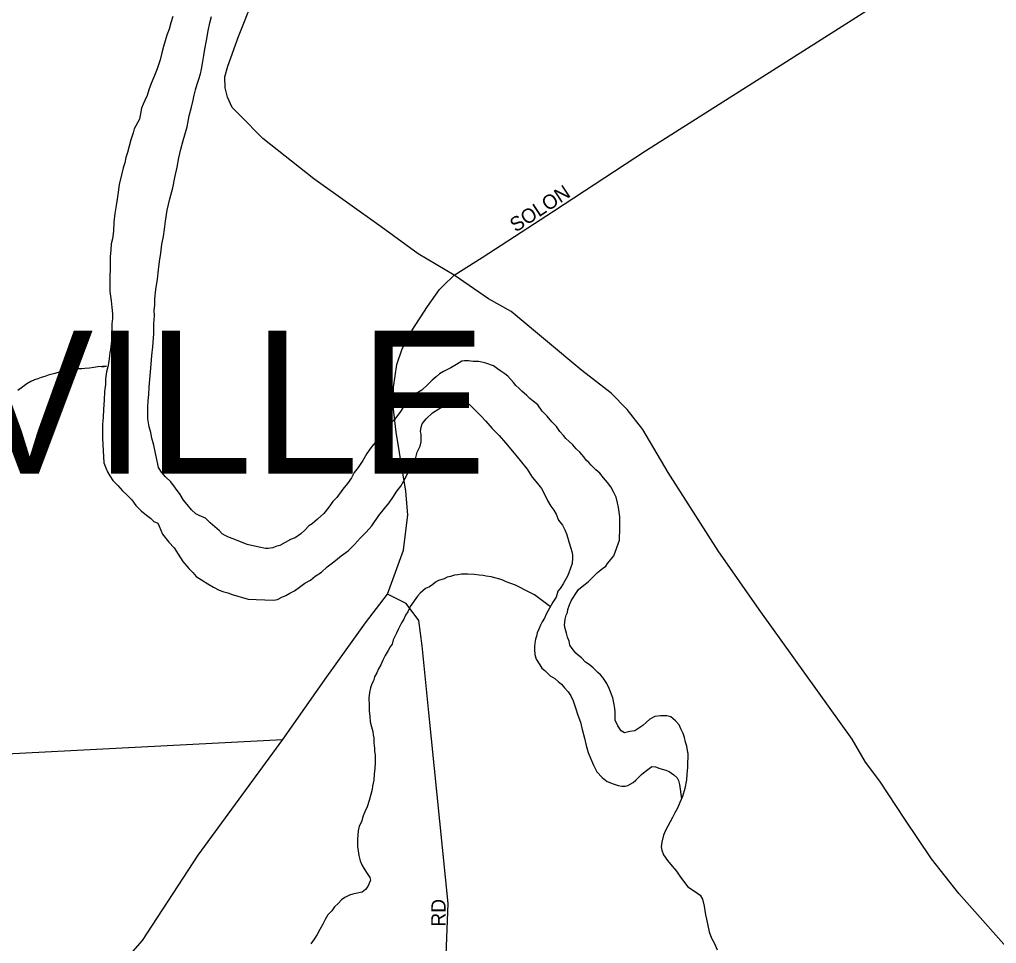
# Model space of a CAD drawing. Extents: x 2010165 to 2382125, y 1060529 to 1407316.
# Drawn here: x 2265806 to 2269224, y 1242872 to 1246104 of the extents above; entities that cross this region are included whole.
import ezdxf

# ---------------------------------------------------------------- set-up
doc = ezdxf.new("R2010")
doc.units = 0
for name, color, linetype in [('GM_X_City_Street', 7, 'Continuous'), ('GM_X_City_Street_Text', 7, 'Continuous'), ('GM_X_Corporation_Text', 7, 'Continuous'), ('GM_X_Minor_River', 7, 'Continuous')]:
    doc.layers.add(name, color=color, linetype=linetype)

msp = doc.modelspace()

# ---------------------------------------------------------------- linework, layer by layer
at = {"layer": 'GM_X_City_Street'}
for points in [[(2267288.1, 1245172.4), (2267326.6, 1245209.6), (2267424.8, 1245272.1), (2267673.9, 1245433.8), (2267995.7, 1245645.3), (2268441.7, 1245927.7), (2268900.4, 1246220.5), (2269256.6, 1246418.1), (2269295.5, 1246442)], [(2267326.6, 1245209.6), (2267201.2, 1245284.5), (2267070.7, 1245379.4), (2266835.4, 1245546.8), (2266657.5, 1245687.8), (2266577.1, 1245769.5), (2266549.5, 1245797.1), (2266533.7, 1245832.7), (2266525.7, 1245865.7), (2266524.4, 1245903.9), (2266535, 1245940.8), (2266571.8, 1246044.9), (2266624.3, 1246178.6)], [(2270822.5, 1241060.5), (2270737.9, 1241133.5), (2270619, 1241269.6), (2270309.8, 1241629), (2269822.3, 1242201.1), (2269305.7, 1242806.2), (2269091.7, 1243046.7), (2268996.5, 1243168.2), (2268902.7, 1243306.9), (2268815.5, 1243439), (2268765.9, 1243505.8), (2268719.1, 1243587), (2268394.1, 1244040.2), (2268249.9, 1244245.7), (2268075.7, 1244519.4), (2267986.3, 1244670.2), (2267931.9, 1244740.2), (2267876, 1244797.7), (2267773.4, 1244877), (2267526.2, 1245082.3), (2267446.9, 1245127.4), (2267326.6, 1245209.6)], [(2266881.1, 1243804.4), (2266901.6, 1243833.6), (2267016.9, 1243993.2), (2267093.7, 1244093.7), (2267149.9, 1244247.4), (2267164.7, 1244371.6), (2267157.2, 1244454.4), (2267123.7, 1244660.9), (2267113.1, 1244750.9), (2267114.9, 1244817.9), (2267125.5, 1244897.3), (2267144.8, 1244952), (2267180.1, 1245017.3), (2267233.1, 1245100.2), (2267275.4, 1245160.2), (2267288.1, 1245172.4)], [(2267238.3, 1243679.7), (2267214.9, 1243913.4), (2267203.1, 1244002.1), (2267158.8, 1244061.2), (2267093.7, 1244093.7)], [(2266727.2, 1243585.2), (2266881.1, 1243804.4)], [(2266985.4, 1241002.2), (2267159.6, 1241464.4), (2267188.2, 1241608.8), (2267291.2, 1242652.4), (2267305.3, 1243011.7), (2267238.3, 1243679.7)], [(2262326.9, 1243617.3), (2265579.4, 1243526), (2266727.2, 1243585.2)], [(2264296.1, 1241075.3), (2264535.8, 1241295.6), (2264895, 1241601.6), (2265214.7, 1241891.7), (2265769.3, 1242390.9), (2265991, 1242603.8), (2266236.4, 1242881.7), (2266431.5, 1243180.3), (2266727.2, 1243585.2)]]:
    msp.add_lwpolyline(points, dxfattribs=at)
at = {"layer": 'GM_X_Minor_River'}
for points in [[(2266342.7, 1246114.7), (2266334.8, 1246092.5), (2266329, 1246070.4), (2266321.1, 1246050.2), (2266315.3, 1246030.1), (2266309.5, 1246010), (2266303.6, 1245987.8), (2266297.8, 1245963.7), (2266288.1, 1245931.5), (2266276.3, 1245903.2), (2266266.4, 1245881.1), (2266258.6, 1245858.9)], [(2266275.9, 1245039.2), (2266277.7, 1245067.3), (2266277.5, 1245087.4), (2266279.4, 1245105.5), (2266279.2, 1245127.6), (2266282.9, 1245159.8), (2266288.6, 1245196), (2266292.3, 1245228.2), (2266296.1, 1245258.3), (2266299.8, 1245286.5), (2266303.6, 1245318.7), (2266309.3, 1245344.8), (2266313.1, 1245371), (2266316.9, 1245399.1), (2266322.6, 1245437.4), (2266332.3, 1245477.6), (2266342, 1245515.8), (2266349.7, 1245552.1), (2266357.4, 1245588.3), (2266363.1, 1245620.5), (2266370.9, 1245650.7), (2266378.6, 1245680.9), (2266392.3, 1245729.2), (2266399.9, 1245767.4), (2266407.7, 1245797.6), (2266413.5, 1245821.8), (2266417.4, 1245839.9), (2266421.2, 1245858), (2266427.1, 1245878.1), (2266432.9, 1245896.2), (2266438.8, 1245914.4), (2266442.7, 1245930.5), (2266446.5, 1245950.6), (2266450.3, 1245978.8), (2266454.1, 1246000.9), (2266459.8, 1246031.1), (2266465.6, 1246065.2), (2266471.3, 1246093.4), (2266477.2, 1246115.6)], [(2266258.6, 1245858.9), (2266252.7, 1245838.8), (2266244.9, 1245820.6), (2266239, 1245808.6), (2266233.1, 1245794.4), (2266225.4, 1245756.2), (2266207.6, 1245721.9), (2266203.7, 1245707.9), (2266195.9, 1245683.7), (2266190.1, 1245661.5), (2266184.2, 1245639.4), (2266178.4, 1245621.3), (2266174.5, 1245603.2), (2266168.7, 1245585), (2266162.9, 1245560.9), (2266155.1, 1245526.7), (2266151.4, 1245500.5), (2266147.6, 1245476.4), (2266143.7, 1245454.3), (2266140, 1245426.1), (2266136.2, 1245395.9), (2266134.5, 1245363.8), (2266130.7, 1245337.6), (2266126.9, 1245319.5), (2266125, 1245297.4), (2266123.2, 1245275.3), (2266123.5, 1245249.2), (2266123.6, 1245229.1), (2266121.8, 1245209), (2266122.1, 1245182.8), (2266122.3, 1245152.7), (2266126.6, 1245120.6), (2266128.8, 1245096.5), (2266131.1, 1245074.4), (2266131.2, 1245058.3), (2266129.3, 1245040.2), (2266129.5, 1245020.1), (2266129.7, 1245004.1), (2266127.9, 1244979.9), (2266126, 1244961.8), (2266124.1, 1244949.8), (2266122.2, 1244939.7), (2266120.3, 1244927.6), (2266118.5, 1244907.5), (2266114.6, 1244889.4), (2266110.8, 1244871.3), (2266107, 1244847.2), (2266107.1, 1244827.1), (2266103.3, 1244802.9), (2266101.6, 1244772.8), (2266099.9, 1244740.6), (2266098.1, 1244712.5), (2266096.3, 1244688.3), (2266096.5, 1244664.2), (2266096.8, 1244640.1), (2266097, 1244618), (2266101.5, 1244553.7), (2266107.7, 1244535.7), (2266113.9, 1244521.7), (2266122, 1244507.7), (2266132.2, 1244491.6), (2266150.4, 1244473.7), (2266166.7, 1244455.7), (2266182.9, 1244439.8), (2266199.1, 1244423.8), (2266213.3, 1244403.8), (2266231.5, 1244385.8), (2266249.7, 1244369.8), (2266263.9, 1244359.9), (2266276, 1244347.9), (2266290.1, 1244342), (2266294.3, 1244332), (2266306.6, 1244303.9), (2266328.9, 1244275.9), (2266347.1, 1244256), (2266361.4, 1244233.9), (2266377.7, 1244207.9), (2266398, 1244183.9), (2266412.1, 1244170), (2266424.3, 1244156), (2266442.5, 1244144.1), (2266464.7, 1244130.1), (2266484.9, 1244118.2), (2266505, 1244108.3), (2266521.2, 1244102.4), (2266535.2, 1244098.4), (2266549.4, 1244092.5), (2266569.5, 1244086.6), (2266585.6, 1244082.7), (2266605.7, 1244076.8), (2266633.8, 1244075), (2266694.1, 1244073.4), (2266708.1, 1244075.5), (2266724.1, 1244083.6), (2266738.1, 1244089.7), (2266752.1, 1244097.9), (2266768.1, 1244106), (2266786, 1244118.2), (2266804, 1244132.4), (2266824, 1244142.6), (2266839.9, 1244156.7)], [(2267552.9, 1244814.5), (2267542.7, 1244824.5), (2267534.6, 1244834.5), (2267524.5, 1244844.5), (2267514.3, 1244856.4), (2267504.2, 1244864.4), (2267490.1, 1244874.4), (2267478, 1244882.3), (2267463.8, 1244892.3), (2267437.6, 1244902.2), (2267423.5, 1244906.1), (2267411.5, 1244908), (2267393.4, 1244907.9), (2267377.3, 1244909.8), (2267363.3, 1244909.7), (2267353.2, 1244909.6), (2267335.3, 1244897.5), (2267315.3, 1244885.3), (2267289.3, 1244873.1), (2267275.3, 1244864.9), (2267263.4, 1244854.8), (2267249.4, 1244842.6), (2267233.5, 1244826.5), (2267213.6, 1244808.2), (2267193.6, 1244796.1), (2267179.7, 1244779.9), (2267163.8, 1244763.7), (2267149.9, 1244749.6), (2267136, 1244729.4), (2267118.1, 1244705.1), (2267094.2, 1244682.9), (2267074.4, 1244656.6), (2267054.6, 1244630.4), (2267034.7, 1244606.1), (2267020.8, 1244585.9), (2267007, 1244561.7), (2266991.1, 1244537.5), (2266977.2, 1244519.3), (2266967.4, 1244501.2), (2266953.5, 1244481), (2266937.6, 1244460.8), (2266915.8, 1244432.5), (2266901.8, 1244418.4), (2266888, 1244398.2), (2266870.1, 1244375.9), (2266848.2, 1244355.7), (2266830.3, 1244339.5), (2266818.3, 1244333.4), (2266804.4, 1244317.2), (2266790.4, 1244305.1), (2266770.5, 1244290.9), (2266754.5, 1244284.8), (2266716.5, 1244264.4), (2266702.5, 1244260.3), (2266692.5, 1244256.2), (2266676.4, 1244254.1), (2266666.4, 1244254), (2266644.3, 1244257.9), (2266618.1, 1244263.8), (2266602, 1244267.7), (2266587.9, 1244273.6), (2266573.8, 1244279.6), (2266553.6, 1244287.5), (2266537.5, 1244293.4), (2266525.4, 1244299.3), (2266515.3, 1244305.3), (2266505.2, 1244315.3), (2266489, 1244329.2), (2266472.8, 1244343.2), (2266456.6, 1244359.2), (2266434.5, 1244369.1), (2266422.4, 1244375), (2266408.2, 1244389), (2266392, 1244407), (2266379.8, 1244423), (2266367.6, 1244443), (2266351.3, 1244465), (2266335, 1244487), (2266316.8, 1244504.9), (2266302.6, 1244520.9), (2266292.4, 1244536.9), (2266290.3, 1244549), (2266286.2, 1244565), (2266281.9, 1244587.1), (2266275.7, 1244615.2), (2266269.4, 1244639.2), (2266265.2, 1244659.3), (2266259, 1244679.4), (2266256.9, 1244693.4), (2266254.8, 1244707.5), (2266254.7, 1244719.5), (2266254.5, 1244735.6), (2266254.4, 1244749.7), (2266256.2, 1244769.8), (2266258, 1244791.9), (2266259.8, 1244818), (2266267.1, 1244898.5), (2266268.9, 1244928.6), (2266272.6, 1244958.8), (2266276.2, 1245005), (2266275.9, 1245039.2)], [(2266094.5, 1244889.3), (2266110.6, 1244891.4), (2266080.5, 1244889.2), (2266066.5, 1244887.1), (2266050.4, 1244885), (2266034.4, 1244882.9), (2266024.3, 1244882.8), (2266006.3, 1244882.7), (2265994.2, 1244880.6), (2265984.2, 1244880.5), (2265972.2, 1244878.4), (2265960.2, 1244874.3), (2265948.1, 1244872.2), (2265930.1, 1244866.1), (2265916.1, 1244862), (2265906.1, 1244859.9), (2265894.1, 1244855.8), (2265882.1, 1244851.7), (2265870, 1244847.6), (2265858, 1244843.5), (2265846, 1244837.4), (2265832.1, 1244829.3), (2265818.1, 1244819.1), (2265800.1, 1244807)], [(2268144.4, 1243538.4), (2268144.4, 1243540.4), (2268140.2, 1243562.4), (2268136.1, 1243576.5), (2268131.9, 1243592.6), (2268127.8, 1243606.6), (2268119.6, 1243622.6), (2268113.4, 1243636.6), (2268101.3, 1243650.6), (2268085.1, 1243664.6), (2268071, 1243668.5), (2268048.9, 1243668.3), (2268028.9, 1243666.2), (2268010.9, 1243656.1), (2267998.9, 1243645.9), (2267987, 1243633.8), (2267959, 1243615.5), (2267941, 1243613.4), (2267923, 1243609.2), (2267910.9, 1243615.2), (2267898.7, 1243633.2), (2267890.4, 1243653.2), (2267890.3, 1243669.3), (2267890.2, 1243681.4), (2267888.1, 1243693.4), (2267885.9, 1243707.5), (2267883.8, 1243719.5), (2267881.7, 1243731.6), (2267869.4, 1243763.6), (2267861.2, 1243781.7), (2267847, 1243801.7), (2267838.8, 1243811.7), (2267828.7, 1243819.6), (2267812.5, 1243835.6), (2267798.4, 1243847.6), (2267786.2, 1243855.5), (2267772, 1243871.5), (2267761.9, 1243879.5), (2267751.8, 1243887.4), (2267739.6, 1243903.4), (2267731.5, 1243915.4), (2267729.4, 1243929.5), (2267723.2, 1243943.5), (2267719.1, 1243957.6), (2267714.9, 1243973.6), (2267712.8, 1243985.6), (2267714.6, 1244005.8), (2267718.5, 1244019.8), (2267722.5, 1244029.9), (2267724.4, 1244040), (2267730.3, 1244056.1), (2267736.1, 1244070.2), (2267742.1, 1244080.3), (2267752, 1244096.4), (2267761.9, 1244110.6), (2267779.8, 1244124.8), (2267795.8, 1244136.9), (2267809.7, 1244151.1), (2267827.6, 1244169.3), (2267845.6, 1244183.4), (2267857.5, 1244191.6), (2267863.5, 1244201.6), (2267873.4, 1244213.8), (2267885.3, 1244227.9), (2267904.9, 1244282.3), (2267904.8, 1244296.4), (2267906.7, 1244312.5), (2267906.5, 1244330.6), (2267906.4, 1244346.6), (2267906.2, 1244364.7), (2267904.1, 1244380.8), (2267901.9, 1244396.8), (2267897.7, 1244412.9), (2267893.5, 1244432.9), (2267885.4, 1244449), (2267875.2, 1244469), (2267863, 1244485), (2267848.8, 1244501), (2267836.6, 1244517), (2267822.4, 1244528.9), (2267806.2, 1244544.9), (2267798.1, 1244554.9), (2267788, 1244562.9), (2267779.9, 1244574.9), (2267765.7, 1244590.8), (2267753.5, 1244602.8), (2267741.3, 1244616.8), (2267727.2, 1244628.8), (2267717, 1244638.8), (2267708.9, 1244648.8), (2267696.8, 1244662.7), (2267684.5, 1244680.7), (2267668.3, 1244696.7), (2267652.1, 1244716.7), (2267633.9, 1244734.7), (2267619.6, 1244756.7), (2267603.5, 1244768.6), (2267591.3, 1244778.6), (2267581.2, 1244788.6), (2267563, 1244804.5), (2267552.9, 1244814.5)], [(2266839.9, 1244156.7), (2266861.9, 1244170.9), (2266881.8, 1244189.2), (2266905.7, 1244207.4), (2266931.6, 1244227.7), (2266955.6, 1244245.9), (2266977.5, 1244268.2), (2266999.3, 1244290.4), (2267019.2, 1244310.6), (2267039.1, 1244332.9), (2267062.9, 1244369.2), (2267082.8, 1244393.4), (2267098.6, 1244413.6), (2267112.5, 1244431.8), (2267126.4, 1244454), (2267140.3, 1244472.2), (2267150.2, 1244490.3), (2267162, 1244512.5), (2267171.9, 1244532.7), (2267183.8, 1244550.8), (2267191.6, 1244567), (2267197.5, 1244591.1), (2267207.3, 1244611.3), (2267211.2, 1244627.4), (2267211, 1244643.5), (2267211, 1244653.5), (2267208.9, 1244663.5), (2267210.7, 1244677.6), (2267214.6, 1244689.7), (2267228.5, 1244707.9), (2267250.4, 1244728.1), (2267272.4, 1244742.3), (2267286.4, 1244750.5), (2267300.4, 1244756.6), (2267312.4, 1244760.7), (2267322.4, 1244760.7), (2267338.5, 1244762.8), (2267368.6, 1244763.1), (2267380.7, 1244757.1), (2267396.9, 1244741.1), (2267411.1, 1244727.2), (2267421.2, 1244717.2), (2267437.4, 1244699.2), (2267459.7, 1244673.2), (2267484, 1244649.3), (2267506.4, 1244623.3), (2267536.8, 1244587.3), (2267557.1, 1244561.3), (2267581.5, 1244531.4), (2267599.8, 1244503.3), (2267618.1, 1244481.4), (2267632.3, 1244463.4), (2267642.5, 1244443.3), (2267652.7, 1244421.3), (2267664.9, 1244401.3), (2267675.1, 1244387.3), (2267683.3, 1244373.3), (2267691.5, 1244353.2), (2267705.7, 1244335.2), (2267713.9, 1244319.2), (2267720, 1244305.2), (2267724.2, 1244289.2), (2267728.3, 1244277.1), (2267734.5, 1244255.1), (2267738.6, 1244243), (2267740.7, 1244231), (2267740.8, 1244220.9), (2267739, 1244200.8), (2267733.1, 1244184.7), (2267727.2, 1244168.6), (2267723.3, 1244156.5), (2267713.4, 1244140.4), (2267707.5, 1244130.3), (2267697.6, 1244114.2), (2267689.7, 1244104.1), (2267683.8, 1244083.9), (2267671.9, 1244065.8), (2267648.2, 1244023.4), (2267642.3, 1244009.3), (2267634.4, 1243997.2), (2267628.5, 1243985.1), (2267622.6, 1243971), (2267616.7, 1243958.9), (2267614.8, 1243946.8), (2267610.8, 1243936.8), (2267609, 1243922.7), (2267607.1, 1243910.6), (2267607.2, 1243900.6), (2267609.3, 1243882.5), (2267613.5, 1243866.4), (2267625.7, 1243846.4), (2267633.8, 1243834.4), (2267644, 1243826.4), (2267662.2, 1243808.5), (2267678.3, 1243798.5), (2267690.5, 1243788.6), (2267702.6, 1243778.6), (2267712.7, 1243766.6), (2267724.9, 1243752.6), (2267735.1, 1243738.6), (2267743.3, 1243720.6)], [(2267663.1, 1244050), (2267607.5, 1244091.5), (2267591.3, 1244099.4), (2267573.2, 1244109.3), (2267557, 1244117.2), (2267540.9, 1244125.2), (2267524.8, 1244131.1), (2267508.7, 1244137), (2267496.6, 1244143), (2267486.5, 1244146.9), (2267468.4, 1244150.8), (2267456.3, 1244154.8), (2267438.2, 1244156.7), (2267428.2, 1244158.6), (2267414.1, 1244160.5), (2267396, 1244162.4), (2267373.9, 1244164.3), (2267351.8, 1244164.1), (2267339.8, 1244162), (2267327.8, 1244159.9), (2267313.8, 1244155.8), (2267301.7, 1244153.7), (2267291.7, 1244147.6), (2267271.7, 1244141.5), (2267261.7, 1244135.4), (2267251.8, 1244127.3), (2267239.8, 1244119.2), (2267225.8, 1244113.1), (2267207.9, 1244096.9), (2267197.9, 1244086.7), (2267172.1, 1244050.4), (2267164.3, 1244032.3), (2267156.3, 1244020.2), (2267150.5, 1244006.1), (2267142.5, 1243993.9), (2267136.6, 1243981.8), (2267130.7, 1243969.8), (2267124.8, 1243957.7), (2267118.9, 1243945.6), (2267113, 1243933.5), (2267109.1, 1243919.4), (2267103.1, 1243909.3), (2267095.2, 1243897.2), (2267085.3, 1243879), (2267077.4, 1243862.9), (2267069.5, 1243846.8), (2267061.6, 1243832.7), (2267055.7, 1243818.6), (2267047.8, 1243804.4), (2267043.9, 1243790.3), (2267038, 1243780.2), (2267034.1, 1243766.2), (2267030.2, 1243750.1), (2267028.4, 1243730), (2267028.7, 1243703.8), (2267028.8, 1243685.8), (2267031, 1243665.7), (2267033.2, 1243647.6), (2267037.3, 1243629.5), (2267041.5, 1243613.5), (2267043.6, 1243601.4), (2267045.7, 1243591.4), (2267045.9, 1243573.3), (2267048, 1243555.2), (2267048.2, 1243543.2), (2267050.3, 1243531.2), (2267050.5, 1243505), (2267048.7, 1243482.9), (2267046.8, 1243464.8), (2267045, 1243442.7), (2267041.2, 1243422.6), (2267039.3, 1243410.5), (2267035.4, 1243392.4), (2267029.6, 1243372.3), (2267021.8, 1243350.1), (2267013.9, 1243332), (2267008, 1243317.9), (2267002.1, 1243297.8), (2266994.3, 1243281.6), (2266990.4, 1243265.5), (2266988.6, 1243235.4), (2266988.9, 1243211.2), (2266991, 1243195.2), (2266993.2, 1243179.1), (2266997.3, 1243161.1), (2267003.5, 1243147), (2267011.6, 1243133), (2267021.8, 1243117), (2267032, 1243103), (2267034.1, 1243093), (2267024.2, 1243070.8), (2267016.3, 1243060.7), (2267004.3, 1243050.6), (2266982.3, 1243046.4), (2266972.3, 1243044.3), (2266960.3, 1243040.3), (2266944.3, 1243032.1), (2266932.3, 1243024), (2266920.4, 1243011.8), (2266908.4, 1242999.7), (2266898.5, 1242985.6)], [(2267743.3, 1243720.6), (2267751.5, 1243696.5), (2267759.8, 1243670.5), (2267768, 1243646.4), (2267774.3, 1243620.3), (2267782.6, 1243590.2), (2267788.8, 1243564.2), (2267795.1, 1243540.1), (2267803.3, 1243520), (2267813.5, 1243496), (2267825.8, 1243472), (2267844, 1243452), (2267862.2, 1243438), (2267882.4, 1243430.1), (2267900.5, 1243424.2), (2267912.6, 1243422.3), (2267924.6, 1243422.4), (2267934.6, 1243424.4), (2267952.6, 1243434.6), (2267962.6, 1243442.7), (2267982.5, 1243462.9), (2267994.4, 1243473.1), (2268018.4, 1243491.3), (2268030.4, 1243489.4), (2268046.5, 1243483.5), (2268066.7, 1243477.6), (2268078.8, 1243473.6), (2268094.9, 1243461.7), (2268107.1, 1243451.7), (2268111.2, 1243441.7), (2268115.3, 1243427.7), (2268121.8, 1243377.6)], [(2268144.4, 1243538.4), (2268142.9, 1243488.1), (2268141.1, 1243464), (2268139.3, 1243443.9), (2268133.5, 1243413.7), (2268125.7, 1243385.5), (2268115.9, 1243365.4), (2268108, 1243345.2), (2268098.1, 1243329.1), (2268090.2, 1243312.9), (2268066.5, 1243266.6), (2268058.7, 1243250.4), (2268052.8, 1243226.3), (2268051, 1243210.2), (2268053.1, 1243198.2), (2268059.3, 1243182.1), (2268073.5, 1243162.1), (2268089.7, 1243142.1), (2268103.9, 1243124.1), (2268118.2, 1243104.1), (2268144.6, 1243070.2), (2268170.8, 1243052.2), (2268187, 1243040.3), (2268195.2, 1243026.3), (2268201.4, 1243002.2), (2268205.7, 1242972.1), (2268209.8, 1242956.1), (2268214.1, 1242934), (2268218.3, 1242911.9), (2268226.5, 1242889.8), (2268236.7, 1242873.8), (2268246.9, 1242849.8)], [(2266898.5, 1242985.6), (2266884.6, 1242971.4), (2266874.7, 1242955.3), (2266866.8, 1242939.2), (2266856.9, 1242921), (2266847, 1242902.9), (2266837.1, 1242886.7), (2266825.2, 1242870.6)]]:
    msp.add_lwpolyline(points, dxfattribs=at)

# ---------------------------------------------------------------- texts
at = {"layer": 'GM_X_City_Street_Text'}
for s, rotation, p in [('SOLON', 33.3369, (2267542.1, 1245358.6)), ('RD', 90, (2267296.5, 1242930.8))]:
    msp.add_text(s, height=50, rotation=rotation, dxfattribs=at).set_placement(p)
at = {"layer": 'GM_X_Corporation_Text'}
msp.add_text('BENTLEYVILLE', height=500, rotation=0, dxfattribs=at).set_placement((2262571.3, 1244515.4))

doc.saveas('drawing.dxf')
